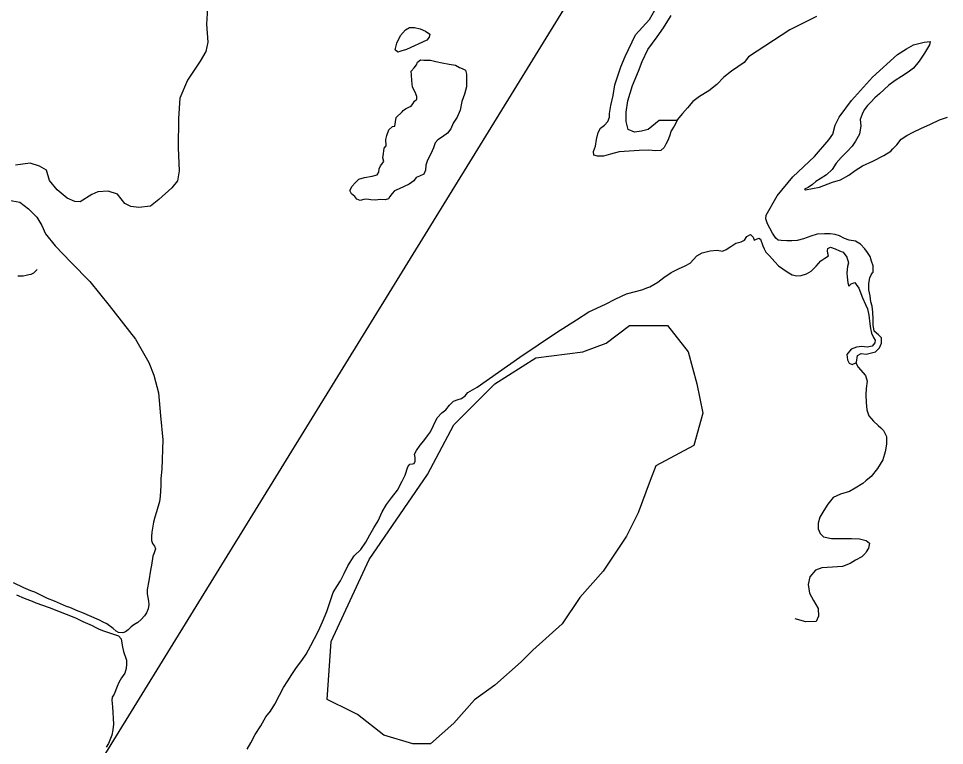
# Model space of a CAD drawing. Extents: x 2290055 to 2389491, y 66597 to 237875.
# Drawn here: x 2348162 to 2352415, y 152958 to 156299 of the extents above; entities that cross this region are included whole.
import ezdxf

# ---------------------------------------------------------------- set-up
doc = ezdxf.new("R2010")
doc.units = 0
for name, color, linetype in [('Exist Boundary Political City Limit New', 7, 'Continuous'), ('Exist Hydrographic Creek Single Shore', 7, 'Continuous'), ('Exist Hydrographic Island Shore', 7, 'Continuous'), ('Exist Hydrographic River Shore', 7, 'Continuous'), ('Exist Road Non-System Type 51', 7, 'Continuous'), ('Map Preparation Boundary City Limit Buffer Line', 7, 'Continuous')]:
    doc.layers.add(name, color=color, linetype=linetype)

msp = doc.modelspace()

# ---------------------------------------------------------------- linework, layer by layer
at = {"layer": 'Exist Boundary Political City Limit New'}
msp.add_lwpolyline([(2355274.5, 163720), (2354014, 161715), (2353278.8, 160588.5), (2352929.2, 160020.4), (2349898.5, 155096.5), (2347115.8, 150577.3)], dxfattribs=at)
at = {"layer": 'Exist Hydrographic Creek Single Shore'}
for points in [[(2350803.4, 155671.4), (2350803, 155687.4), (2350811, 155712), (2350816.3, 155742.8), (2350823.7, 155774.9), (2350834.8, 155794.4), (2350852.8, 155809.2), (2350868.4, 155825.3), (2350876, 155844.8), (2350876.4, 155863), (2350882.2, 155899.2), (2350893.4, 155945.5), (2350900.4, 155993.3), (2350914.5, 156035.2), (2350927.7, 156077.4), (2350947.2, 156124.3), (2350994.9, 156223.7), (2351059.5, 156294.8), (2351107.3, 156377)], [(2351827, 156308.7), (2351704.2, 156246.8), (2351513.9, 156122.2), (2351495.1, 156097.3), (2351435.8, 156056.7), (2351401.8, 156029), (2351368.9, 155996.3), (2351332, 155967.1), (2351289.2, 155940.6), (2351259.4, 155917), (2351234.4, 155887.8), (2351211.5, 155862.9), (2351187.5, 155832.7), (2351186.2, 155830.4)], [(2352006.7, 154717.2), (2352010.8, 154719.3), (2352015.7, 154750.2), (2352031.7, 154760.2), (2352055.5, 154757.1), (2352097.1, 154767.8), (2352115.7, 154785.4), (2352125.6, 154806.8), (2352125, 154831.3), (2352111.4, 154844.6), (2352091.3, 154861.6), (2352087.4, 154891.2), (2352087.2, 154917), (2352086, 154949.7), (2352082.3, 154977.4), (2352076, 154997.6), (2352073.9, 155024.6), (2352066.5, 155051.7), (2352067.4, 155081.6), (2352072.3, 155107.7), (2352078.4, 155121.6), (2352084.6, 155130), (2352086.4, 155132.9), (2352086.4, 155162.5), (2352080.1, 155184.2), (2352073.5, 155205.9), (2352061, 155223.6), (2352048.7, 155241.2), (2352028.6, 155262), (2352006.5, 155275.8), (2351976.3, 155279.6), (2351955, 155287.2), (2351932.8, 155300.4), (2351913.2, 155306.1), (2351889.6, 155308.6), (2351863.5, 155309.6), (2351829.5, 155307.4), (2351800.6, 155299.2), (2351767.2, 155287), (2351738.2, 155279.4), (2351713.4, 155277.2), (2351690.7, 155277.5), (2351665.2, 155279.1), (2351650.3, 155280.1), (2351639.4, 155289.2), (2351627.9, 155308.3), (2351625.3, 155312.8), (2351613, 155335.5), (2351601.1, 155354.7), (2351593.5, 155377.7), (2351595.9, 155394.7), (2351646.8, 155483.4), (2351717.3, 155570.9), (2351817.6, 155664.7), (2351883, 155741.5), (2351902.3, 155767.3), (2351912.5, 155808.5), (2351930.2, 155846), (2351987.2, 155922.7), (2352084.6, 156029.1), (2352198.2, 156133.9), (2352239.8, 156159.7), (2352272.8, 156178.5), (2352322, 156190.2), (2352348.5, 156193.9), (2352346.2, 156177.9), (2352323.3, 156138.9), (2352298.2, 156102.7), (2352271.6, 156070.9), (2352248, 156052), (2352216.8, 156033.1), (2352187.9, 156014.3), (2352159.4, 155992.6), (2352138.1, 155973), (2352116.2, 155952.9), (2352095.2, 155934.7), (2352075.8, 155914.8), (2352060.6, 155898.5), (2352046, 155879.6), (2352036, 155859.4), (2352028, 155834.3), (2352030.2, 155805.6), (2352023.5, 155766.6), (2352006.2, 155734.5), (2351990, 155712.8), (2351967.3, 155688.2), (2351940.2, 155659.9), (2351917.5, 155634.1), (2351898.6, 155604.5), (2351873, 155580.6), (2351844, 155561.4), (2351824, 155549.2), (2351808.6, 155536.6), (2351788.5, 155522.1), (2351774.5, 155516.1), (2351771.7, 155514.9), (2351776.8, 155511.7), (2351840.6, 155524.3), (2351900.8, 155547.2), (2351937.3, 155558.2)], [(2351186.2, 155830.4), (2351172.5, 155804.4), (2351160, 155783), (2351152, 155758.4), (2351144.4, 155738.3), (2351134, 155721), (2351127.8, 155706.8), (2351111.4, 155693), (2351089.5, 155691.1), (2351055.8, 155693.6), (2351012.6, 155693), (2350920.5, 155685.5), (2350880.3, 155675.1), (2350848.9, 155665.7), (2350820.4, 155666.3), (2350803.4, 155671.4)], [(2351937.3, 155558.2), (2351975.7, 155578.7), (2352004.8, 155600.1), (2352037.4, 155622.1), (2352086, 155643.5), (2352136.2, 155669.9), (2352168.4, 155689.1), (2352177.7, 155699.7), (2352195.1, 155719), (2352215.4, 155744.8), (2352241.9, 155761.2), (2352271, 155776.3), (2352305.8, 155793.2), (2352350.5, 155814), (2352391.7, 155832.9), (2352429.1, 155844.8)], [(2350160, 154540.1), (2350181.5, 154548.2), (2350196.5, 154553.1), (2350213.7, 154565.7), (2350225.6, 154580), (2350268.4, 154604.8), (2350463.8, 154743.2), (2350632.6, 154855.8), (2350724.1, 154914.7), (2350781.5, 154950.2), (2350858, 154986.7), (2350905.5, 155010.9), (2350953.7, 155033.2), (2350995.3, 155044.6), (2351025.1, 155052.1), (2351051.7, 155062), (2351061.6, 155065.6), (2351097.5, 155087), (2351126, 155109.4), (2351159, 155131.4), (2351193.4, 155148.4), (2351223.6, 155161.6), (2351246.5, 155174.1), (2351262.3, 155191.1), (2351276.5, 155208.8), (2351302.1, 155222.6), (2351338, 155231.4), (2351370.2, 155233.9), (2351394.6, 155229.5), (2351412.4, 155237.7), (2351432.9, 155251.2), (2351456.9, 155266), (2351480.3, 155272.6), (2351496.5, 155279.5), (2351506.9, 155296.5), (2351522.9, 155306.6), (2351536.3, 155294.3), (2351540, 155280.4), (2351561.5, 155289.9), (2351569.5, 155284.5), (2351579.5, 155254.9), (2351586.7, 155240.7), (2351594.7, 155225.3), (2351610.5, 155208.6), (2351623, 155195.1), (2351635.9, 155180), (2351651.5, 155161.7), (2351671.6, 155148.5), (2351691.9, 155134.6), (2351715.1, 155120.8), (2351735.8, 155116.4), (2351756.3, 155118.2), (2351781.1, 155125.2), (2351803, 155137.7), (2351825, 155161), (2351847.3, 155184.6), (2351865.6, 155197.5), (2351881.2, 155208.2), (2351878.3, 155219.6), (2351876.7, 155232.1), (2351878.5, 155242.2), (2351890.6, 155247.6), (2351911.9, 155240), (2351932.2, 155231.5), (2351949.2, 155224.9), (2351965.4, 155202.8), (2351973.8, 155176.4), (2351969.3, 155160), (2351966.5, 155129.8), (2351967.1, 155111.2), (2351970.2, 155083.8), (2351974.5, 155069), (2351985.5, 155080.1), (2352003.2, 155085.4), (2352009.7, 155075.9), (2352020.6, 155060.2), (2352037.4, 155015.5), (2352052, 154985.3), (2352060.8, 154965.1), (2352067.6, 154935.5), (2352071.7, 154895.9), (2352074.3, 154873.8), (2352079.7, 154853.1), (2352088.7, 154832.3), (2352096.7, 154820.3), (2352094.4, 154808), (2352082.5, 154792.6), (2352059.8, 154788.5), (2352035.2, 154791.1), (2352011.2, 154788.2), (2351985.5, 154779.4), (2351965.9, 154754.3), (2351968.9, 154731), (2351977.5, 154715.2), (2351991.3, 154708.9), (2352006.7, 154717.2)], [(2352006.7, 154717.2), (2352018.8, 154697), (2352051.6, 154658.4), (2352058.9, 154632.8), (2352055.5, 154598.3), (2352053.4, 154569.6), (2352054.2, 154534.2), (2352058.5, 154500), (2352066.9, 154472.4), (2352089.1, 154449.2), (2352110, 154428.5), (2352122.1, 154417.7), (2352135.2, 154405.6), (2352147.7, 154377.4), (2352148.3, 154342.9), (2352142.8, 154307.5), (2352131.5, 154270.3), (2352107.5, 154231.3), (2352077.8, 154194.9), (2352054, 154175.1), (2352039.1, 154162.8), (2352004.4, 154140.5), (2351977.9, 154126.1), (2351936.5, 154113.2), (2351903.9, 154097.2), (2351878.5, 154067.8), (2351860, 154038.3), (2351842, 154007.6), (2351834, 153980.2), (2351834.8, 153953.4), (2351844, 153932.9), (2351858.4, 153916.7), (2351896.3, 153910), (2351927.1, 153909.4), (2351939, 153909.2), (2351987.6, 153909), (2352024.5, 153907.6), (2352054.8, 153900.9), (2352070.2, 153887.6), (2352065.3, 153864.4), (2352055.5, 153847.4), (2352052.2, 153841.5), (2352034.5, 153825.8), (2352005.2, 153810.1), (2351981.4, 153795.1), (2351945.6, 153781.4), (2351900.2, 153777.4), (2351851, 153775.1), (2351822.7, 153764.2), (2351796.3, 153732.6), (2351789.1, 153697.9), (2351795, 153657.6), (2351812.5, 153623.9), (2351834, 153587.6), (2351835.4, 153552.5), (2351825.6, 153527.4), (2351778, 153526.6), (2351729, 153540.2)], [(2349211.6, 152941.1), (2349228.8, 152970), (2349248.3, 153008.4), (2349274.3, 153049.3), (2349297.5, 153089.2), (2349318.4, 153116.5), (2349338.7, 153147.5), (2349360.5, 153189.4), (2349378.3, 153225.3), (2349399, 153254.7), (2349416.4, 153284.6), (2349437.8, 153317.2), (2349463.2, 153348.5), (2349483.3, 153377.7), (2349504, 153417.7), (2349520.8, 153450.4), (2349540.1, 153485.6), (2349557.9, 153527.2), (2349578, 153574.2), (2349593.2, 153620.3), (2349606.9, 153661), (2349623.5, 153689.3), (2349640.1, 153715.6), (2349657.8, 153747.9), (2349673.6, 153784.2), (2349703.7, 153829.2), (2349733.7, 153858.8), (2349757, 153891.8), (2349775.5, 153926.4), (2349794.3, 153958.4), (2349813.8, 153990.7), (2349831.5, 154031.4), (2349852.2, 154066.3), (2349875.5, 154096.4), (2349902.8, 154130.9), (2349923.5, 154172.8), (2349937.1, 154200.7), (2349949.8, 154238.9), (2349958.2, 154251.6), (2349970.5, 154252.4), (2349978.5, 154254.2), (2349982.8, 154265), (2349983.4, 154281), (2349980.9, 154297.6), (2349989.1, 154314.1), (2350007, 154338.2), (2350023.6, 154358.7), (2350040, 154381.2), (2350053.7, 154400.2), (2350067.1, 154429.1), (2350084.1, 154464.4), (2350105.8, 154486.5), (2350123.7, 154501), (2350140.5, 154522.5), (2350160, 154540.1)]]:
    msp.add_lwpolyline(points, dxfattribs=at)
at = {"layer": 'Exist Hydrographic Island Shore'}
for points in [[(2351186.2, 155830.4), (2351141.7, 155830.2), (2351103.4, 155830.2), (2351054, 155789.3), (2351023, 155780.5), (2350990.2, 155776.7), (2350962.5, 155788.1), (2350952.5, 155825.5), (2350953.1, 155869), (2350959.5, 155920), (2350982.4, 155990.5), (2351009.9, 156057.2), (2351026.1, 156101), (2351051.9, 156156), (2351094.2, 156214.9), (2351124.5, 156255.5), (2351159.2, 156313.4)], [(2349904.5, 156143.9), (2349891.7, 156155.2), (2349898.7, 156184.8), (2349916.6, 156221), (2349939.7, 156247.4), (2349958, 156257.5), (2349980.3, 156257.2), (2350006.6, 156252.1), (2350031.6, 156241.4), (2350050.5, 156227.6), (2350047.6, 156212.8), (2350036.3, 156199.2), (2349944, 156155.8), (2349917.6, 156148.3), (2349904.5, 156143.9)], [(2349731, 155461.8), (2349716.2, 155469.4), (2349705.6, 155481), (2349690.6, 155493.3), (2349683.8, 155509), (2349694.3, 155528.6), (2349707.4, 155544.3), (2349724.8, 155561.3), (2349750.5, 155568.5), (2349785.5, 155575.1), (2349808.7, 155581.1), (2349816.9, 155593.4), (2349817.5, 155608.5), (2349824.1, 155622), (2349839.3, 155641.8), (2349835.6, 155658.2), (2349838, 155679), (2349841.5, 155702.3), (2349850.7, 155714.2), (2349848.1, 155742.9), (2349852.6, 155761.1), (2349861.8, 155786.9), (2349878.8, 155802.7), (2349890.7, 155803.6), (2349896.1, 155843.3), (2349923.7, 155870.3), (2349928.2, 155876.6), (2349939.5, 155884.2), (2349953.7, 155891.1), (2349965.6, 155896.1), (2349972.5, 155906.2), (2349979.7, 155919.4), (2349990.6, 155927.6), (2349991, 155939.9), (2349984, 155961), (2349970.5, 155983.9), (2349967.4, 156013.8), (2349966, 156038.4), (2349964.3, 156057.3), (2349979.5, 156072.4), (2349989.8, 156085.6), (2349993.5, 156098.8), (2350008, 156109.2), (2350023, 156106.7), (2350033.8, 156106.7), (2350053.5, 156106.7), (2350078.8, 156101.6), (2350107.1, 156095), (2350140.1, 156089), (2350169, 156083.7), (2350186.8, 156074.2), (2350198.9, 156068.8), (2350214.5, 156061), (2350219.4, 156043.3), (2350219, 156003.7), (2350218.8, 155984.2), (2350210, 155950.5), (2350198.3, 155918.1), (2350190.7, 155877.1), (2350177, 155845), (2350157.3, 155818.6), (2350147.2, 155792.2), (2350132.7, 155771.7), (2350109.5, 155755.7), (2350088, 155740.9), (2350075.5, 155728), (2350067.5, 155705.3), (2350054.8, 155676.4), (2350040.2, 155648.4), (2350031.8, 155625.4), (2350031, 155602.4), (2350023.6, 155583.2), (2350003.3, 155574.1), (2349987.5, 155568.7), (2349977.3, 155553), (2349956.5, 155537.9), (2349933, 155527.2), (2349909.6, 155515.9), (2349888.7, 155506.8), (2349878.2, 155494.8), (2349867.6, 155481), (2349861, 155470.6), (2349846.4, 155465.9), (2349823.3, 155466.5), (2349800.5, 155463.4), (2349779.2, 155465.6), (2349762.2, 155469.4), (2349747.6, 155466.5), (2349731, 155461.8)], [(2349579.2, 153169.8), (2349597, 153436.5), (2349771.7, 153812.9), (2350040.6, 154202.7), (2350161.5, 154431.2), (2350349.7, 154619.4), (2350537.9, 154740.3), (2350753, 154767.2), (2350860.5, 154807.6), (2350968.1, 154888.2), (2351142.8, 154888.2), (2351236.9, 154767.2), (2351277.2, 154619.4), (2351304.1, 154485), (2351263.8, 154337.1), (2351089, 154243), (2351062.2, 154175.8), (2351008.4, 154027.9), (2350954.6, 153920.4), (2350847.1, 153759.1), (2350739.5, 153638.1), (2350658.9, 153517.1), (2350524.5, 153396.2), (2350470.7, 153342.4), (2350349.7, 153234.9), (2350255.6, 153167.7), (2350161.5, 153060.1), (2350054, 152966), (2349973.4, 152966), (2349838.9, 153006.3), (2349718, 153100.4), (2349691.1, 153113.9), (2349579.2, 153169.8)]]:
    msp.add_lwpolyline(points, dxfattribs=at)
at = {"layer": 'Exist Hydrographic River Shore'}
for points in [[(2349031, 156370.8), (2349024.5, 156272.3), (2349031, 156190.2), (2349022.5, 156146.6), (2348996, 156102.6), (2348937.7, 156015.1), (2348902.5, 155933), (2348896.7, 155839.9), (2348894.7, 155704.6), (2348899.7, 155599.1), (2348891.5, 155552.5), (2348865.7, 155520.1), (2348806.2, 155467.8), (2348768.2, 155436.9), (2348714.2, 155430.9), (2348678, 155434.9), (2348649.5, 155449.1), (2348617, 155491.7), (2348572.7, 155506.1), (2348526.2, 155501.8), (2348498, 155489.7), (2348444.5, 155456.8), (2348420.2, 155457.2), (2348385.5, 155473.4), (2348339.5, 155511.6), (2348303.5, 155554.6), (2348290.5, 155601.2), (2348257.7, 155621), (2348214.7, 155633.6), (2348147.7, 155625.5)], [(2348100, 155467.8), (2348167.2, 155455.2), (2348208.2, 155424.8), (2348245, 155386.3), (2348269.2, 155347.4), (2348286.2, 155309.2), (2348329.5, 155254.5), (2348403.5, 155177.7), (2348489.5, 155090.2), (2348578.7, 154980.7), (2348699.2, 154824.6), (2348759.5, 154718), (2348783.5, 154660.4), (2348805, 154579.3), (2348813.7, 154473.8), (2348824.5, 154362.3), (2348819.2, 154227.5), (2348816, 154185.5), (2348815.5, 154153.2), (2348812, 154102.6), (2348809, 154079.9), (2348795.5, 154032.2), (2348787, 154007.7), (2348781.5, 153984), (2348773.5, 153937.9), (2348772.5, 153918.6), (2348773, 153900.4)], [(2348773, 153900.4), (2348776.5, 153887), (2348785.5, 153874.7), (2348790.2, 153862.3), (2348784.5, 153843.6), (2348778.5, 153827.9), (2348773, 153786.5), (2348768, 153764.6), (2348760, 153714.1), (2348752.2, 153674.3), (2348752.2, 153655.1), (2348759, 153621.4), (2348760.5, 153605.6), (2348757.5, 153585.5), (2348749.7, 153567.1), (2348739.7, 153553.7), (2348725, 153536.7), (2348709.7, 153523.1), (2348691.5, 153513), (2348679, 153504.2), (2348665.5, 153490), (2348652.5, 153479.9), (2348641, 153476.4), (2348621.5, 153478.1), (2348610, 153483.4), (2348597, 153495.6), (2348568, 153517), (2348551, 153525.3), (2348534.2, 153534.8), (2348452, 153569.9), (2348435, 153575.2), (2348397.2, 153591.8), (2348382.2, 153596.5), (2348327.5, 153620.7), (2348294, 153633.6), (2348266.7, 153646.8), (2348252, 153655.4), (2348236, 153663.2), (2348218.5, 153668.8), (2348185.5, 153683.2), (2348139.2, 153706.1)], [(2348152, 153650.4), (2348187.5, 153634.8), (2348224.7, 153622.1), (2348241.7, 153614.4), (2348302.5, 153592.2), (2348422.7, 153545.4), (2348457.5, 153527.6), (2348479, 153519.2), (2348500.2, 153509.6), (2348514, 153501.3), (2348529, 153493.8), (2348546.7, 153486.5), (2348602.7, 153468.4), (2348621, 153461.6), (2348633.5, 153448.2), (2348638.5, 153410.3), (2348644, 153390.3), (2348657.7, 153350), (2348658, 153331.7), (2348656.2, 153311.5), (2348649.5, 153290.9), (2348634.7, 153269.8), (2348622.7, 153248.3), (2348614.5, 153229.9), (2348601, 153194.8), (2348592, 153180.3), (2348591, 153166.9), (2348593.5, 153135.3), (2348597.2, 153056.8), (2348594.5, 153029.4), (2348589.5, 153005), (2348584.5, 152990.5), (2348574.5, 152967.1), (2348564, 152950.4)]]:
    msp.add_lwpolyline(points, dxfattribs=at)
at = {"layer": 'Exist Road Non-System Type 51'}
msp.add_lwpolyline([(2348159.2, 155115.9), (2348183.2, 155116.8), (2348197.2, 155119.3), (2348208.9, 155122.1), (2348219, 155124.4), (2348232.5, 155130.9), (2348248, 155145.6)], dxfattribs=at)
at = {"layer": 'Map Preparation Boundary City Limit Buffer Line'}
msp.add_lwpolyline([(2355274.5, 163720), (2354014, 161715), (2353278.8, 160588.5), (2352929.2, 160020.4), (2349898.5, 155096.5), (2347115.8, 150577.3)], dxfattribs=at)

doc.saveas('drawing.dxf')
